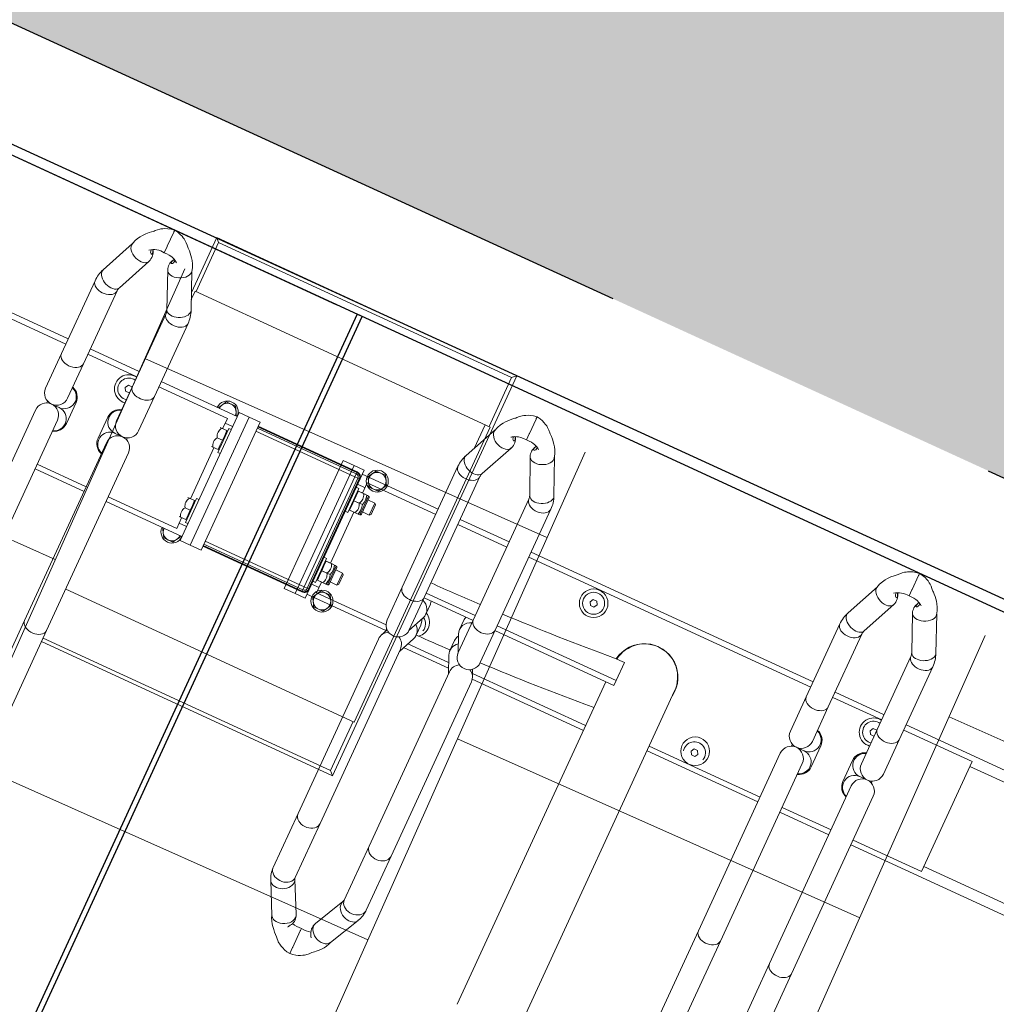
# Model space of a CAD drawing. Header units: metres. Extents: x 134157 to 138734, y 451157 to 455772.
# Tile 876 of 1056: x 136724.301 to 136725.188, y 454288.293 to 454289.187. Entities that reach past the tile are written whole.
import ezdxf

# ---------------------------------------------------------------- set-up
doc = ezdxf.new("R2010")
doc.units = ezdxf.units.M
doc.linetypes.add('HIDDEN__G5', pattern=[1.125, 0.75, -0.375])
doc.layers.add('-DR-alg-hulplijnen', color=210, linetype='Continuous', plot=False)
doc.layers.add('-DR-alg-hulplijnen kantverharding asflast nieuwe fietsstraat', color=7, linetype='Continuous', true_color=0xff9429, plot=False)
doc.layers.add('-DR-nw-gr-arc-beplanting grote vakken', color=7, linetype='Continuous', true_color=0xabceb2)
doc.layers.add('-DR-nw-gr-arc-gras', color=7, linetype='Continuous', true_color=0xb5d5a4)
for name, color, linetype in [('-DR-nw-inr-fietsparkeren Tulip Traverse', 2, 'Continuous'), ('-DR-nw-vh-band 10x20 ob', 2, 'HIDDEN__G5'), ('-DR-nw-vh-kantverharding', 3, 'Continuous'), ('VELOPA-FIG15', 1, 'Continuous'), ('VELOPA-FIG25', 1, 'Continuous')]:
    doc.layers.add(name, color=color, linetype=linetype)
doc.layers.add('-DR-nw-vh-arc-asfalt fietsstraat rood', color=7, linetype='Continuous', lineweight=9, true_color=0xdfbfc7)
doc.layers.add('-DR-nw-vh-arc-tegels 300x300x45', color=253, linetype='Continuous', lineweight=9)
doc.styles.add('2-5TXT', font='arial.ttf')
doc.dimstyles.new('VELOPA-drukwerk', dxfattribs={"dimscale": 0, "dimtxt": 2.5, "dimasz": 2, "dimexe": 1, "dimexo": 1, "dimgap": 1, "dimtad": 1, "dimdec": 0, "dimdsep": 46, "dimtxsty": '2-5TXT', "dimcen": 8, "dimadec": 1, "dimazin": 0, "dimtfac": 1, "dimtdec": 0, "dimtmove": 0, "dimatfit": 3, "dimfxl": 1, "dimtolj": 1, "dimtzin": 0, "dimarcsym": 0})
pattern_1 = [(115.335625, (136419.71802, 453326.2367), (-0.223681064, -0.105903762), [0.06, -0.187485]), (205.335625, (136419.71802, 453326.2367), (0.105903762, -0.223681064), [0.06, -0.187485])]

# ---------------------------------------------------------------- blocks, each defined once
blk = doc.blocks.new('*D2327')
at = {"layer": '-DR-alg-hulplijnen', "color": 0, "lineweight": -2, "ltscale": 4, "transparency": 16777216}
for p, q in [((-20.72, 190.01), (-463.57, 190.01)), ((-442.85, 148.58), (-442.85, -3393.55)), ((-20.72, -3434.99), (-463.57, -3434.99))]:
    blk.add_line(p, q, dxfattribs=at)
at = {"layer": '-DR-alg-hulplijnen', "color": 0, "ltscale": 4, "transparency": 16777216}
for points in [[(-449.76, 148.58), (-435.95, 148.58), (-442.85, 190.01)], [(-449.76, -3393.55), (-435.95, -3393.55), (-442.85, -3434.99)]]:
    blk.add_solid(points, dxfattribs=at)
at = {"layer": 'Defpoints', "color": 0, "ltscale": 4, "transparency": 16777216}
for p in [(0, 190.01), (-442.85, -3434.99), (0, -3434.99)]:
    blk.add_point(p, dxfattribs=at)
at = {"layer": '-DR-alg-hulplijnen', "color": 0, "ltscale": 4, "transparency": 16777216, "insert": (-490.03, -1622.49), "char_height": 51.792, "attachment_point": 5, "rotation": 90, "style": '2-5TXT'}
blk.add_mtext('\\A1;3625', dxfattribs=at)
blk = doc.blocks.new('Tulip Traverse voetplaat eenzijdig')
at = {"layer": '-DR-alg-hulplijnen', "ltscale": 30}
blk.add_lwpolyline([(3000, -1734.99), (3000, 190.01), (0, 190.01), (0, -1734.99)], close=True, dxfattribs=at)
at = {"layer": 'VELOPA-FIG15', "color": 252, "linetype": 'Continuous', "lineweight": 9}
for p, q in [((55, 64), (55, -64)), ((2945, -64), (2945, 64)), ((2956, 55), (3055, 55)), ((3055, 60), (3055, 59.33)), ((3055, 58), (3055, 59.33)), ((3055, 55), (3055, 58)), ((3055, 55), (3055, -55)), ((3058, 55), (3055, 55)), ((3059.33, 55), (3058, 55)), ((3060, 55), (3059.33, 55)), ((72.5, 50), (65, 50)), ((822.5, 50), (677.5, 50)), ((2935, 50), (2927.5, 50)), ((3073.5, 25.63), (3073.5, 44.37)), ((3073.5, -44.37), (3073.5, -25.63)), ((72.5, -50), (65, -50)), ((822.5, -50), (677.5, -50)), ((2935, -50), (2927.5, -50)), ((3055, -55), (2956, -55)), ((3055, -55), (3058, -55)), ((3055, -55), (3055, -58)), ((3055, -58), (3055, -59.33)), ((3055, -59.33), (3055, -60)), ((3059.33, -55), (3058, -55)), ((3060, -55), (3059.33, -55))]:
    blk.add_line(p, q, dxfattribs=at)
at = {"layer": 'VELOPA-FIG15', "color": 252, "linetype": 'Continuous', "lineweight": 9, "flags": 128}
for points in [[(538.74, 121.47), (538.43, 120.9), (537.62, 119.93), (536.52, 119.16), (535.17, 118.6), (533.6, 118.28), (531.88, 118.2), (530.05, 118.36), (528.18, 118.77), (526.33, 119.4), (524.54, 120.24), (522.89, 121.27), (521.43, 122.44), (520.2, 123.72), (519.24, 125.06), (518.58, 126.44), (518.24, 127.8), (518.24, 129.09), (518.57, 130.25)], [(586.27, 121.47), (586.57, 120.9), (587.38, 119.93), (588.48, 119.16), (589.84, 118.6), (591.4, 118.28), (593.12, 118.2), (594.95, 118.36), (596.82, 118.77), (598.68, 119.4), (600.46, 120.24), (602.11, 121.27), (603.57, 122.44), (604.8, 123.72), (605.77, 125.06), (606.42, 126.44), (606.76, 127.8), (606.76, 129.09), (606.44, 130.25)], [(2788.74, 121.47), (2788.43, 120.9), (2787.62, 119.93), (2786.52, 119.16), (2785.17, 118.6), (2783.6, 118.28), (2781.88, 118.2), (2780.05, 118.36), (2778.18, 118.77), (2776.33, 119.4), (2774.54, 120.24), (2772.89, 121.27), (2771.43, 122.44), (2770.2, 123.72), (2769.24, 125.06), (2768.58, 126.44), (2768.24, 127.8), (2768.24, 129.09), (2768.57, 130.25)], [(2836.27, 121.47), (2836.57, 120.9), (2837.38, 119.93), (2838.48, 119.16), (2839.84, 118.6), (2841.4, 118.28), (2843.12, 118.2), (2844.95, 118.36), (2846.82, 118.77), (2848.68, 119.4), (2850.46, 120.24), (2852.11, 121.27), (2853.57, 122.44), (2854.8, 123.72), (2855.77, 125.06), (2856.42, 126.44), (2856.76, 127.8), (2856.76, 129.09), (2856.44, 130.25)], [(538, 118.08), (537.82, 116.79), (537.3, 115.55), (536.44, 114.38), (535.28, 113.33), (533.86, 112.44), (532.21, 111.73), (530.4, 111.22), (528.48, 110.93), (526.51, 110.87), (524.55, 111.05), (522.68, 111.45), (520.94, 112.06), (519.4, 112.87), (518.1, 113.84), (517.09, 114.95), (516.4, 116.16), (516.05, 117.44), (516, 118.09)], [(587, 118.08), (587.18, 116.79), (587.7, 115.55), (588.56, 114.38), (589.72, 113.33), (591.14, 112.44), (592.79, 111.73), (594.6, 111.22), (596.52, 110.93), (598.49, 110.87), (600.45, 111.05), (602.32, 111.45), (604.06, 112.06), (605.6, 112.87), (606.9, 113.84), (607.91, 114.95), (608.6, 116.16), (608.96, 117.44), (609, 118.09)], [(2788, 118.08), (2787.82, 116.79), (2787.3, 115.55), (2786.44, 114.38), (2785.28, 113.33), (2783.86, 112.44), (2782.21, 111.73), (2780.4, 111.22), (2778.48, 110.93), (2776.51, 110.87), (2774.55, 111.05), (2772.68, 111.45), (2770.94, 112.06), (2769.4, 112.87), (2768.1, 113.84), (2767.09, 114.95), (2766.4, 116.16), (2766.05, 117.44), (2766, 118.09)], [(2837, 118.08), (2837.18, 116.79), (2837.7, 115.55), (2838.56, 114.38), (2839.72, 113.33), (2841.14, 112.44), (2842.79, 111.73), (2844.6, 111.22), (2846.52, 110.93), (2848.49, 110.87), (2850.45, 111.05), (2852.32, 111.45), (2854.06, 112.06), (2855.6, 112.87), (2856.9, 113.84), (2857.91, 114.95), (2858.6, 116.16), (2858.96, 117.44), (2859, 118.09)], [(163.7, 106.03), (163.43, 105.53), (162.62, 104.53), (161.52, 103.72), (160.17, 103.12), (158.6, 102.77), (156.88, 102.66), (155.05, 102.81), (153.18, 103.21), (151.33, 103.83), (149.54, 104.68), (147.89, 105.71), (146.43, 106.89), (145.2, 108.2), (144.24, 109.57), (143.58, 110.98), (143.24, 112.37), (143.24, 113.7), (143.58, 114.93), (143.6, 114.99)], [(211.3, 106.03), (211.57, 105.53), (212.38, 104.53), (213.48, 103.72), (214.84, 103.12), (216.4, 102.77), (218.12, 102.66), (219.95, 102.81), (221.82, 103.21), (223.68, 103.83), (225.46, 104.68), (227.11, 105.71), (228.57, 106.89), (229.8, 108.2), (230.77, 109.57), (231.42, 110.98), (231.76, 112.37), (231.76, 113.7), (231.42, 114.93), (231.4, 114.99)], [(163, 102.91), (162.82, 101.58), (162.3, 100.3), (161.44, 99.1), (160.28, 98.02), (158.86, 97.1), (157.21, 96.37), (155.4, 95.85), (153.48, 95.55), (151.51, 95.49), (149.55, 95.67), (147.68, 96.08), (145.94, 96.71), (144.4, 97.54), (143.1, 98.54), (142.09, 99.69), (141.4, 100.93), (141.05, 102.24), (141, 102.91)], [(212, 102.91), (212.18, 101.58), (212.7, 100.3), (213.56, 99.1), (214.72, 98.02), (216.14, 97.1), (217.79, 96.37), (219.6, 95.85), (221.52, 95.55), (223.49, 95.49), (225.45, 95.67), (227.32, 96.08), (229.06, 96.71), (230.6, 97.54), (231.9, 98.54), (232.91, 99.69), (233.6, 100.93), (233.96, 102.24), (234, 102.91)], [(538, 45.14), (537.82, 43.86), (537.3, 42.61), (536.44, 41.44), (535.28, 40.4), (533.86, 39.5), (532.21, 38.79), (530.4, 38.28), (528.48, 37.99), (526.51, 37.93), (524.55, 38.11), (522.68, 38.51), (520.94, 39.12), (519.4, 39.93), (518.1, 40.9), (517.09, 42.01), (516.4, 43.22), (516.05, 44.5), (516, 45.14)], [(587, 45.14), (587.18, 43.86), (587.7, 42.61), (588.56, 41.44), (589.72, 40.4), (591.14, 39.5), (592.79, 38.79), (594.6, 38.28), (596.52, 37.99), (598.49, 37.93), (600.45, 38.11), (602.32, 38.51), (604.06, 39.12), (605.6, 39.93), (606.9, 40.9), (607.91, 42.01), (608.6, 43.22), (608.96, 44.5), (609, 45.14)], [(2788, 45.14), (2787.82, 43.86), (2787.3, 42.61), (2786.44, 41.44), (2785.28, 40.4), (2783.86, 39.5), (2782.21, 38.79), (2780.4, 38.28), (2778.48, 37.99), (2776.51, 37.93), (2774.55, 38.11), (2772.68, 38.51), (2770.94, 39.12), (2769.4, 39.93), (2768.1, 40.9), (2767.09, 42.01), (2766.4, 43.22), (2766.05, 44.5), (2766, 45.14)], [(2837, 45.14), (2837.18, 43.86), (2837.7, 42.61), (2838.56, 41.44), (2839.72, 40.4), (2841.14, 39.5), (2842.79, 38.79), (2844.6, 38.28), (2846.52, 37.99), (2848.49, 37.93), (2850.45, 38.11), (2852.32, 38.51), (2854.06, 39.12), (2855.6, 39.93), (2856.9, 40.9), (2857.91, 42.01), (2858.6, 43.22), (2858.96, 44.5), (2859, 45.14)], [(163, -18.1), (162.82, -19.43), (162.3, -20.71), (161.44, -21.91), (160.28, -22.99), (158.86, -23.91), (157.21, -24.64), (155.4, -25.17), (153.48, -25.46), (151.51, -25.52), (149.55, -25.34), (147.68, -24.93), (145.94, -24.3), (144.4, -23.47), (143.1, -22.47), (142.09, -21.33), (141.4, -20.08), (141.05, -18.77), (141, -18.1)], [(212, -18.1), (212.18, -19.43), (212.7, -20.71), (213.56, -21.91), (214.72, -22.99), (216.14, -23.91), (217.79, -24.64), (219.6, -25.17), (221.52, -25.46), (223.49, -25.52), (225.45, -25.34), (227.32, -24.93), (229.06, -24.3), (230.6, -23.47), (231.9, -22.47), (232.91, -21.33), (233.6, -20.08), (233.96, -18.77), (234, -18.1)], [(538, -188.96), (537.82, -190.28), (537.3, -191.55), (536.44, -192.74), (535.28, -193.81), (533.86, -194.72), (532.21, -195.45), (530.4, -195.97), (528.48, -196.26), (526.51, -196.32), (524.55, -196.14), (522.68, -195.73), (520.94, -195.11), (519.4, -194.28), (518.1, -193.29), (517.09, -192.16), (516.4, -190.92), (516.05, -189.62), (516, -188.96)], [(587, -188.96), (587.18, -190.28), (587.7, -191.55), (588.56, -192.74), (589.72, -193.81), (591.14, -194.72), (592.79, -195.45), (594.6, -195.97), (596.52, -196.26), (598.49, -196.32), (600.45, -196.14), (602.32, -195.73), (604.06, -195.11), (605.6, -194.28), (606.9, -193.29), (607.91, -192.16), (608.6, -190.92), (608.96, -189.62), (609, -188.96)], [(2837, -188.96), (2837.18, -190.28), (2837.7, -191.55), (2838.56, -192.74), (2839.72, -193.81), (2841.14, -194.72), (2842.79, -195.45), (2844.6, -195.97), (2846.52, -196.26), (2848.49, -196.32), (2850.45, -196.14), (2852.32, -195.73), (2854.06, -195.11), (2855.6, -194.28), (2856.9, -193.29), (2857.91, -192.16), (2858.6, -190.92), (2858.96, -189.62), (2859, -188.96)], [(163, -244.2), (162.82, -245.69), (162.3, -247.14), (161.44, -248.49), (160.28, -249.7), (158.86, -250.73), (157.21, -251.56), (155.4, -252.15), (153.48, -252.48), (151.51, -252.55), (149.55, -252.35), (147.68, -251.89), (145.94, -251.17), (144.4, -250.24), (143.1, -249.11), (142.09, -247.82), (141.4, -246.42), (141.05, -244.95), (141, -244.2)], [(212, -244.2), (212.18, -245.69), (212.7, -247.14), (213.56, -248.49), (214.72, -249.7), (216.14, -250.73), (217.79, -251.56), (219.6, -252.15), (221.52, -252.48), (223.49, -252.55), (225.45, -252.35), (227.32, -251.89), (229.06, -251.17), (230.6, -250.24), (231.9, -249.11), (232.91, -247.82), (233.6, -246.42), (233.96, -244.95), (234, -244.2)], [(163, -298.22), (162.82, -299.71), (162.3, -301.16), (161.44, -302.51), (160.28, -303.72), (158.86, -304.75), (157.21, -305.58), (155.4, -306.17), (153.48, -306.5), (151.51, -306.57), (149.55, -306.37), (147.68, -305.91), (145.94, -305.2), (144.4, -304.26), (143.1, -303.13), (142.09, -301.85), (141.4, -300.44), (141.05, -298.97), (141, -298.22)], [(164.1, -302.68), (163.93, -304.21), (163.43, -305.76), (162.62, -307.29), (161.52, -308.73), (160.17, -310.06), (158.6, -311.22), (156.88, -312.18), (155.05, -312.9), (153.18, -313.37), (151.33, -313.56), (149.54, -313.48), (147.89, -313.12), (146.43, -312.5), (145.2, -311.64), (144.24, -310.55), (143.83, -309.88)], [(163.47, -299.95), (163.93, -301.23), (164.1, -302.68)], [(211.53, -299.95), (211.07, -301.23), (210.9, -302.68)], [(210.9, -302.68), (211.07, -304.21), (211.57, -305.76), (212.38, -307.29), (213.48, -308.73), (214.84, -310.06), (216.4, -311.22), (218.12, -312.18), (219.95, -312.9), (221.82, -313.37), (223.68, -313.56), (225.46, -313.48), (227.11, -313.12), (228.57, -312.5), (229.8, -311.64), (230.77, -310.55), (231.17, -309.88)], [(212, -298.22), (212.18, -299.71), (212.7, -301.16), (213.56, -302.51), (214.72, -303.72), (216.14, -304.75), (217.79, -305.58), (219.6, -306.17), (221.52, -306.5), (223.49, -306.57), (225.45, -306.37), (227.32, -305.91), (229.06, -305.2), (230.6, -304.26), (231.9, -303.13), (232.91, -301.85), (233.6, -300.44), (233.96, -298.97), (234, -298.22)]]:
    blk.add_lwpolyline(points, dxfattribs=at)
at = {"layer": 'VELOPA-FIG25', "color": 252, "linetype": 'Continuous', "lineweight": 9}
for p, q in [((2850, 200), (2850, 145.03)), ((2853.49, 196.51), (2850, 200)), ((3150, 200), (2850, 200)), ((3146.51, 196.51), (3150, 200)), ((3150, -200), (3150, 200)), ((562.5, 188.41), (562.5, 190)), ((562.5, 188.03), (562.5, 188.41)), ((562.5, 173.95), (562.5, 188.03)), ((2812.5, 188.41), (2812.5, 190)), ((2812.5, 188.03), (2812.5, 188.41)), ((2812.5, 173.95), (2812.5, 188.03)), ((2853.49, 196.51), (2853.49, 147.5)), ((3146.51, 196.51), (2853.49, 196.51)), ((3146.51, 147.5), (3146.51, 196.51)), ((187.5, 172.03), (187.5, 173.68)), ((187.5, 171.64), (187.5, 172.03)), ((187.5, 157.16), (187.5, 171.64)), ((562.5, 173.95), (562.5, 173.7)), ((562.5, 173.7), (562.5, 167.46)), ((2812.5, 173.95), (2812.5, 173.7)), ((2812.5, 173.7), (2812.5, 167.46)), ((532.85, 163.04), (518.57, 130.25)), ((606.44, 130.25), (592.15, 163.04)), ((2782.85, 163.04), (2768.57, 130.25)), ((2856.44, 130.25), (2842.15, 163.04)), ((187.5, 157.16), (187.5, 156.89)), ((187.5, 156.89), (187.5, 150.69)), ((538.74, 121.47), (553.09, 154.41)), ((571.92, 154.41), (586.27, 121.47)), ((2788.74, 121.47), (2803.09, 154.41)), ((2821.92, 154.41), (2836.27, 121.47)), ((157.89, 147.05), (143.6, 114.99)), ((147.5, 123.73), (147.5, 147.5)), ((231.4, 114.99), (217.11, 147.05)), ((2852.5, 147.5), (2852.5, 139.29)), ((3147.5, 147.5), (2852.5, 147.5)), ((3147.5, -147.5), (3147.5, 147.5)), ((163.7, 106.03), (178.05, 138.23)), ((196.95, 138.23), (211.3, 106.03)), ((516, 118.08), (516, 45.14)), ((538, 45.14), (538, 118.08)), ((587, 118.08), (587, 45.14)), ((609, 45.14), (609, 118.08)), ((2766, 118.08), (2766, 45.14)), ((2788, 45.14), (2788, 118.08)), ((2837, 118.08), (2837, 45.14)), ((2859, 45.14), (2859, 118.08)), ((141, 102.91), (141, -18.1)), ((163, -18.1), (163, 102.91)), ((212, 102.91), (212, -18.1)), ((234, -18.1), (234, 102.91)), ((44, 64), (44, -64)), ((55, 64), (44, 64)), ((65, 64), (55, 64)), ((65, 64), (65, -64)), ((2929.62, 68), (2920.38, 68)), ((2935, -64), (2935, 64)), ((2935, 64), (2945, 64)), ((2945, 64), (2956, 64)), ((2956, -64), (2956, 64)), ((3079.62, 68), (3070.38, 68)), ((141, 60), (65, 60)), ((141, 54.75), (72.5, 54.75)), ((72.5, 54.75), (72.5, 44.5)), ((212, 60), (163, 60)), ((212, 54.75), (163, 54.75)), ((516, 60), (234, 60)), ((516, 54.75), (234, 54.75)), ((587, 60), (538, 60)), ((587, 54.75), (538, 54.75)), ((891, 60), (609, 60)), ((677.5, 54.75), (609, 54.75)), ((677.5, -55.25), (677.5, 54.75)), ((2766, 60), (2484, 60)), ((2766, 54.75), (2484, 54.75)), ((2837, 60), (2788, 60)), ((2837, 54.75), (2788, 54.75)), ((2935, 60), (2859, 60)), ((2927.5, 54.75), (2859, 54.75)), ((2927.5, 44.5), (2927.5, 54.75)), ((3055, 60), (2956, 60)), ((3055, 59.33), (2956, 59.33)), ((3055, 58), (2956, 58)), ((3058, -55), (3058, 55)), ((3059.33, -55), (3059.33, 55)), ((3060, 55), (3060, -55)), ((67.5, 47), (65, 47)), ((67.5, 47), (67.5, 23)), ((516, 45.14), (516, 10.75)), ((538, 10.75), (538, 45.14)), ((587, 45.14), (587, 10.75)), ((609, 10.75), (609, 45.14)), ((2766, 45.14), (2766, 10.75)), ((2788, 10.75), (2788, 45.14)), ((2837, 45.14), (2837, 10.75)), ((2859, 10.75), (2859, 45.14)), ((2935, 47), (2932.5, 47)), ((2932.5, 23), (2932.5, 47)), ((3062.5, 47), (3060, 47)), ((3062.5, 47), (3062.5, 23)), ((3070.38, 52), (3079.62, 52)), ((68.25, 44.5), (67.5, 44.5)), ((68.25, 44.5), (73.5, 44.5)), ((68.25, 39.75), (68.25, 44.5)), ((68.25, 35), (68.25, 39.75)), ((73.5, 44.5), (74.97, 44.5)), ((75, 44.47), (74.97, 44.5)), ((301.54, 41.5), (303.27, 44.5)), ((303.27, 38.5), (301.54, 41.5)), ((303.27, 44.5), (306.73, 44.5)), ((306.73, 38.5), (303.27, 38.5)), ((306.73, 44.5), (308.46, 41.5)), ((308.46, 41.5), (306.73, 38.5)), ((581.54, 41.5), (583.27, 44.5)), ((583.27, 38.5), (581.54, 41.5)), ((583.27, 44.5), (586.73, 44.5)), ((586.73, 38.5), (583.27, 38.5)), ((586.73, 44.5), (587, 44.03)), ((587, 38.97), (586.73, 38.5)), ((2831.54, 41.5), (2833.27, 44.5)), ((2833.27, 38.5), (2831.54, 41.5)), ((2833.27, 44.5), (2836.73, 44.5)), ((2836.73, 38.5), (2833.27, 38.5)), ((2836.73, 44.5), (2837, 44.03)), ((2837, 38.97), (2836.73, 38.5)), ((2925.03, 44.5), (2925, 44.47)), ((2926.5, 44.5), (2925.05, 44.5)), ((2931.75, 44.5), (2926.5, 44.5)), ((2932.5, 44.5), (2931.75, 44.5)), ((2931.75, 44.5), (2931.75, 39.75)), ((2931.75, 39.75), (2931.75, 35)), ((3062.52, 44.5), (3062.5, 44.47)), ((3063, 41), (3062.5, 41)), ((3063.25, 44.5), (3062.53, 44.5)), ((3071.75, 44.5), (3063.25, 44.5)), ((3071.75, 44.5), (3072.48, 44.5)), ((3072.5, 44.47), (3072.48, 44.5)), ((3073.5, 44.37), (3072.5, 44.37)), ((3074.5, 26.63), (3074.5, 43.37)), ((3081.25, 41), (3074.5, 41)), ((3082.5, 39.75), (3081.25, 41)), ((3081.25, 29), (3081.25, 41)), ((3082.5, 30.25), (3082.5, 39.75)), ((68.25, 35), (73.5, 35)), ((68.25, 30.25), (68.25, 35)), ((68.25, 25.5), (68.25, 30.25)), ((2926.5, 35), (2931.75, 35)), ((2931.75, 35), (2931.75, 30.25)), ((2931.75, 30.25), (2931.75, 25.5)), ((3062.5, 29), (3063, 29)), ((3071.75, 35), (3063.25, 35)), ((3074.5, 29), (3081.25, 29)), ((3081.25, 29), (3082.5, 30.25)), ((65, 23), (67.5, 23)), ((67.5, 25.5), (68.25, 25.5)), ((68.25, 25.5), (73.5, 25.5)), ((72.5, 25.5), (72.5, -25.5)), ((73.5, 25.5), (74.97, 25.5)), ((2925, 25.53), (2925.03, 25.5)), ((2925.05, 25.5), (2926.5, 25.5)), ((2931.75, 25.5), (2926.5, 25.5)), ((2927.5, -25.5), (2927.5, 25.5)), ((2931.75, 25.5), (2932.5, 25.5)), ((2932.5, 23), (2935, 23)), ((3060, 23), (3062.5, 23)), ((3062.5, 25.53), (3062.52, 25.5)), ((3063.25, 25.5), (3062.52, 25.5)), ((3071.75, 25.5), (3063.25, 25.5)), ((3071.75, 25.5), (3072.47, 25.5)), ((3072.48, 25.5), (3072.5, 25.53)), ((3072.5, 25.63), (3073.5, 25.63)), ((546.65, -10.75), (546.65, 10.25)), ((578.35, 10.25), (578.35, -10.75)), ((2796.65, -10.75), (2796.65, 10.25)), ((2828.35, 10.25), (2828.35, -10.75)), ((343, 4.24), (353, 4.24)), ((353, -13.71), (353, 4.24)), ((522.65, 0.65), (522.65, -1.15)), ((602.35, -1.15), (602.35, 0.65)), ((2772.65, 0.65), (2772.65, -1.15)), ((2852.35, -1.15), (2852.35, 0.65)), ((405.15, -341.15), (405.15, -0.08)), ((527, -0.25), (534.52, -0.25)), ((534.69, -0.25), (534.52, -0.25)), ((590.49, -0.25), (590.31, -0.25)), ((590.49, -0.25), (598, -0.25)), ((2777, -0.25), (2784.52, -0.25)), ((2784.69, -0.25), (2784.52, -0.25)), ((2840.49, -0.25), (2840.31, -0.25)), ((2840.49, -0.25), (2848, -0.25)), ((163, -13.71), (212, -13.71)), ((234, -13.71), (353, -13.71)), ((353, -13.71), (353, -18.58)), ((516, -11.25), (516, -188.96)), ((538, -188.96), (538, -11.25)), ((587, -11.25), (587, -188.96)), ((609, -188.96), (609, -11.25)), ((2766, -11.25), (2766, -188.96)), ((2788, -188.96), (2788, -11.25)), ((2837, -11.25), (2837, -188.96)), ((2859, -188.96), (2859, -11.25)), ((67.5, -23), (65, -23)), ((67.5, -23), (67.5, -47)), ((68.25, -25.5), (67.5, -25.5)), ((68.25, -25.5), (73.5, -25.5)), ((68.25, -30.25), (68.25, -25.5)), ((73.5, -25.5), (74.97, -25.5)), ((75, -25.53), (74.97, -25.5)), ((141, -18.1), (141, -50.59)), ((163, -50.59), (163, -18.1)), ((163, -18.58), (212, -18.58)), ((170.66, -31.26), (170.66, -21.19)), ((204.35, -21.19), (204.35, -31.26)), ((212, -18.1), (212, -50.59)), ((234, -50.59), (234, -18.1)), ((234, -18.58), (353, -18.58)), ((344.85, -18.58), (344.85, -341.13)), ((2925.03, -25.5), (2925, -25.53)), ((2926.5, -25.5), (2925.05, -25.5)), ((2931.75, -25.5), (2926.5, -25.5)), ((2932.5, -25.5), (2931.75, -25.5)), ((2931.75, -25.5), (2931.75, -30.25)), ((2935, -23), (2932.5, -23)), ((2932.5, -47), (2932.5, -23)), ((3062.5, -23), (3060, -23)), ((3062.5, -23), (3062.5, -47)), ((3062.52, -25.5), (3062.5, -25.53)), ((3063.25, -25.5), (3062.53, -25.5)), ((3071.75, -25.5), (3063.25, -25.5)), ((3071.75, -25.5), (3072.48, -25.5)), ((3072.5, -25.53), (3072.48, -25.5)), ((3073.5, -25.63), (3072.5, -25.63)), ((3074.5, -43.37), (3074.5, -26.63)), ((68.25, -35), (68.25, -30.25)), ((68.25, -35), (73.5, -35)), ((68.25, -39.75), (68.25, -35)), ((162.99, -51.17), (169.78, -35.49)), ((205.22, -35.49), (212.02, -51.17)), ((2926.5, -35), (2931.75, -35)), ((2931.75, -30.25), (2931.75, -35)), ((2931.75, -35), (2931.75, -39.75)), ((3063, -29), (3062.5, -29)), ((3071.75, -35), (3063.25, -35)), ((3081.25, -29), (3074.5, -29)), ((3082.5, -30.25), (3081.25, -29)), ((3081.25, -41), (3081.25, -29)), ((3082.5, -39.75), (3082.5, -30.25)), ((67.5, -44.5), (68.25, -44.5)), ((68.25, -44.5), (68.25, -39.75)), ((68.25, -44.5), (73.5, -44.5)), ((72.5, -44.5), (72.5, -55.25)), ((73.5, -44.5), (74.97, -44.5)), ((170.66, -52.19), (170.66, -42.12)), ((204.35, -42.12), (204.35, -52.19)), ((344.85, -44.48), (343, -44.48)), ((441.54, -43.5), (443.27, -40.5)), ((443.27, -46.5), (441.54, -43.5)), ((443.27, -40.5), (446.73, -40.5)), ((446.73, -40.5), (448.46, -43.5)), ((448.46, -43.5), (446.73, -46.5)), ((2925, -44.47), (2925.03, -44.5)), ((2925.05, -44.5), (2926.5, -44.5)), ((2931.75, -44.5), (2926.5, -44.5)), ((2927.5, -55.25), (2927.5, -44.5)), ((2931.75, -39.75), (2931.75, -44.5)), ((2931.75, -44.5), (2932.5, -44.5)), ((3062.5, -41), (3063, -41)), ((3062.5, -44.47), (3062.52, -44.5)), ((3063.25, -44.5), (3062.52, -44.5)), ((3071.75, -44.5), (3063.25, -44.5)), ((3071.75, -44.5), (3072.47, -44.5)), ((3072.48, -44.5), (3072.5, -44.47)), ((3072.5, -44.37), (3073.5, -44.37)), ((3074.5, -41), (3081.25, -41)), ((3081.25, -41), (3082.5, -39.75)), ((65, -47), (67.5, -47)), ((446.73, -46.5), (443.27, -46.5)), ((2932.5, -47), (2935, -47)), ((3060, -47), (3062.5, -47)), ((3079.62, -52), (3070.38, -52)), ((144.01, -60), (65, -60)), ((72.5, -55.25), (142.04, -55.25)), ((144.79, -58.9), (141.88, -65.62)), ((163, -72.07), (169.78, -56.43)), ((207.83, -62.43), (167.18, -62.43)), ((205.22, -56.43), (212, -72.07)), ((233.12, -65.62), (230.21, -58.9)), ((344.85, -62.43), (231.74, -62.43)), ((405.15, -55.25), (516, -55.25)), ((516, -60), (405.15, -60)), ((538, -55.25), (587, -55.25)), ((587, -60), (538, -60)), ((609, -55.25), (677.5, -55.25)), ((894.01, -60), (609, -60)), ((2788, -55.25), (2837, -55.25)), ((2837, -60), (2788, -60)), ((2859, -55.25), (2927.5, -55.25)), ((2935, -60), (2859, -60)), ((3055, -58), (2956, -58)), ((2956, -59.33), (3055, -59.33)), ((3055, -60), (2956, -60)), ((55, -64), (44, -64)), ((65, -64), (55, -64)), ((141, -69.86), (141, -244.2)), ((163, -244.2), (163, -69.86)), ((209.94, -67.31), (165.06, -67.31)), ((212, -69.86), (212, -244.2)), ((344.85, -67.31), (233.69, -67.31)), ((234, -244.2), (234, -69.86)), ((2920.38, -68), (2929.62, -68)), ((2935, -64), (2945, -64)), ((2945, -64), (2956, -64)), ((3070.38, -68), (3079.62, -68)), ((2859, -147.5), (3147.5, -147.5)), ((3146.51, -196.51), (3146.51, -147.5)), ((516, -188.96), (516, -296.74)), ((538, -296.74), (538, -188.96)), ((587, -188.96), (587, -296.74)), ((609, -296.74), (609, -188.96)), ((2837, -188.96), (2837, -296.74)), ((2859, -296.74), (2859, -188.96)), ((2859, -196.51), (3146.51, -196.51)), ((3146.51, -196.51), (3150, -200)), ((2859, -200), (3150, -200)), ((141, -244.2), (141, -298.22)), ((163, -298.22), (163, -244.2)), ((212, -244.2), (212, -298.22)), ((234, -298.22), (234, -244.2)), ((177.82, -328.32), (163.47, -299.95)), ((211.53, -299.95), (197.19, -328.32)), ((143.84, -309.88), (158.19, -338.25)), ((216.82, -338.25), (231.17, -309.88)), ((178.07, -329.03), (177.86, -328.4)), ((197.14, -328.4), (196.91, -329.09)), ((187.5, -339.92), (187.5, -337.88)), ((187.5, -339.92), (187.5, -340.34)), ((187.5, -356.65), (187.5, -340.34)), ((187.5, -356.96), (187.5, -356.65)), ((187.5, -363), (187.5, -356.96))]:
    blk.add_line(p, q, dxfattribs=at)
at = {"layer": 'VELOPA-FIG25', "color": 252, "linetype": 'Continuous', "lineweight": 9, "flags": 128}
for points in [[(562.5, 190.01), (559.08, 189.47), (556.31, 188.67), (553.79, 187.64), (552.06, 186.73), (551.02, 186.1), (550.46, 185.72), (549.74, 185.21), (548.12, 183.88), (546.54, 182.3), (545.89, 181.54), (545.23, 180.88), (543.9, 179.78), (542.46, 178.46), (540.19, 176.14), (538.02, 173.56), (536.58, 171.55), (535.07, 169.04), (533.67, 165.97), (532.63, 162.28)], [(592.37, 162.28), (591.33, 165.97), (589.93, 169.04), (588.43, 171.55), (586.98, 173.56), (584.06, 176.94), (582.54, 178.46), (581.1, 179.78), (580.43, 180.35), (579.77, 180.88), (579.11, 181.54), (578.46, 182.3), (576.88, 183.88), (575.26, 185.21), (574.19, 185.96), (573.54, 186.37), (572.45, 187.01), (570.85, 187.81), (568.69, 188.67), (565.92, 189.47), (562.5, 190.01)], [(2812.5, 190.01), (2809.08, 189.47), (2806.31, 188.67), (2803.79, 187.64), (2802.06, 186.73), (2801.02, 186.1), (2800.46, 185.72), (2799.74, 185.21), (2798.12, 183.88), (2796.54, 182.3), (2795.89, 181.54), (2795.23, 180.88), (2793.9, 179.78), (2792.46, 178.46), (2790.19, 176.14), (2788.02, 173.56), (2786.58, 171.55), (2785.07, 169.04), (2783.67, 165.97), (2782.63, 162.28)], [(2842.37, 162.28), (2841.33, 165.97), (2839.93, 169.04), (2838.43, 171.55), (2836.98, 173.56), (2834.06, 176.94), (2832.54, 178.46), (2831.1, 179.78), (2830.43, 180.35), (2829.77, 180.88), (2829.11, 181.54), (2828.46, 182.3), (2826.88, 183.88), (2825.26, 185.21), (2824.19, 185.96), (2823.54, 186.37), (2822.45, 187.01), (2820.85, 187.81), (2818.69, 188.67), (2815.92, 189.47), (2812.5, 190.01)], [(187.5, 173.71), (184.25, 173.2), (181.65, 172.49), (179.67, 171.74), (177.61, 170.76), (176.13, 169.9), (174.73, 168.94), (172.78, 167.32), (171.05, 165.54), (170.4, 164.75), (169.72, 164.2), (168.23, 162.9), (166.47, 161.22), (163.25, 157.61), (161.82, 155.68), (160.27, 153.2), (158.78, 150.07), (157.64, 146.21)], [(217.36, 146.21), (216.22, 150.07), (214.73, 153.2), (213.18, 155.68), (211.76, 157.61), (208.53, 161.22), (206.78, 162.9), (205.29, 164.2), (204.6, 164.75), (203.95, 165.54), (202.22, 167.32), (200.27, 168.94), (198.87, 169.9), (197.39, 170.76), (195.33, 171.74), (193.35, 172.49), (190.76, 173.2), (187.5, 173.71)], [(532.68, 162.3), (532.55, 161.4), (532.75, 159.94), (533.35, 158.44), (534.31, 156.95), (535.61, 155.53), (537.2, 154.24), (539, 153.13), (540.96, 152.23), (543, 151.59), (545.04, 151.22), (547, 151.14), (548.81, 151.36), (550.39, 151.87), (551.69, 152.64), (552.66, 153.65), (553.07, 154.48)], [(551.73, 165.75), (552.18, 164.93), (552.69, 163.81), (552.99, 162.73), (553.04, 161.98), (552.89, 161.53), (552.57, 161.34), (552.07, 161.41), (551.46, 161.87), (551.01, 162.62), (550.76, 163.66), (550.69, 164.74), (550.7, 165.2)], [(562.5, 167.44), (565.14, 167.55), (567.39, 167.41), (569.26, 167.11), (570.76, 166.73), (573.08, 165.85), (574.99, 164.77), (575.71, 164.24), (576.11, 163.91), (576.22, 163.85), (576.24, 163.86)], [(592.32, 162.3), (592.45, 161.4), (592.25, 159.94), (591.66, 158.44), (590.69, 156.95), (589.39, 155.53), (587.81, 154.24), (586, 153.13), (584.04, 152.23), (582, 151.59), (579.96, 151.22), (578, 151.14), (576.2, 151.36), (574.61, 151.87), (573.31, 152.64), (572.35, 153.65), (571.94, 154.48)], [(571.96, 162.19), (572.06, 161.63), (572.34, 161.36), (572.78, 161.37), (573.37, 161.7), (573.96, 162.54), (574.24, 163.62), (574.32, 164.7), (574.31, 165.16)], [(2782.68, 162.3), (2782.55, 161.4), (2782.75, 159.94), (2783.35, 158.44), (2784.31, 156.95), (2785.61, 155.53), (2787.2, 154.24), (2789, 153.13), (2790.96, 152.23), (2793, 151.59), (2795.04, 151.22), (2797, 151.14), (2798.81, 151.36), (2800.39, 151.87), (2801.69, 152.64), (2802.66, 153.65), (2803.07, 154.48)], [(2801.73, 165.75), (2802.18, 164.93), (2802.69, 163.81), (2802.99, 162.73), (2803.04, 161.98), (2802.89, 161.53), (2802.57, 161.34), (2802.07, 161.41), (2801.46, 161.87), (2801.01, 162.62), (2800.76, 163.66), (2800.69, 164.74), (2800.7, 165.2)], [(2812.5, 167.44), (2815.14, 167.55), (2817.39, 167.41), (2819.26, 167.11), (2820.76, 166.73), (2823.08, 165.85), (2824.99, 164.77), (2825.71, 164.24), (2826.11, 163.91), (2826.22, 163.85), (2826.24, 163.86)], [(2842.32, 162.3), (2842.45, 161.4), (2842.25, 159.94), (2841.66, 158.44), (2840.69, 156.95), (2839.39, 155.53), (2837.81, 154.24), (2836, 153.13), (2834.04, 152.23), (2832, 151.59), (2829.96, 151.22), (2828, 151.14), (2826.2, 151.36), (2824.61, 151.87), (2823.31, 152.64), (2822.35, 153.65), (2821.94, 154.48)], [(2821.96, 162.19), (2822.06, 161.63), (2822.34, 161.36), (2822.78, 161.37), (2823.37, 161.7), (2823.96, 162.54), (2824.24, 163.62), (2824.32, 164.7), (2824.31, 165.16)], [(157.69, 146.23), (157.55, 145.25), (157.75, 143.75), (158.35, 142.21), (159.31, 140.69), (160.61, 139.25), (162.2, 137.94), (164, 136.82), (165.96, 135.92), (168, 135.28), (170.04, 134.93), (172, 134.88), (173.81, 135.13), (175.39, 135.67), (176.69, 136.48), (177.66, 137.53), (178.03, 138.31)], [(173.55, 147.02), (173.55, 147.02), (173.63, 147.05), (174.02, 147.38), (174.65, 147.87), (175.63, 148.5), (176.76, 149.08), (178.19, 149.67), (179.75, 150.14), (181.8, 150.55), (184.38, 150.77), (187.5, 150.67)], [(176.97, 149.17), (177.18, 148.79), (177.69, 147.67), (177.99, 146.58), (178.04, 145.81), (177.89, 145.33), (177.57, 145.11), (177.07, 145.17), (176.46, 145.59), (176.01, 146.32), (175.76, 147.35), (175.69, 148.42), (175.69, 148.53)], [(187.5, 150.67), (190.15, 150.78), (192.4, 150.65), (194.26, 150.36), (195.76, 150), (198.09, 149.15), (200, 148.11), (200.73, 147.59), (201.15, 147.26), (201.26, 147.19), (201.29, 147.2)], [(196.96, 146.02), (197.06, 145.44), (197.34, 145.15), (197.78, 145.13), (198.37, 145.43), (198.96, 146.25), (199.24, 147.31), (199.32, 148.39), (199.31, 148.49)], [(217.31, 146.23), (217.45, 145.25), (217.25, 143.75), (216.66, 142.21), (215.69, 140.69), (214.39, 139.25), (212.81, 137.94), (211, 136.82), (209.04, 135.92), (207, 135.28), (204.96, 134.93), (203, 134.88), (201.2, 135.13), (199.61, 135.67), (198.31, 136.48), (197.35, 137.53), (196.97, 138.31)], [(2920.38, 68), (2919.42, 66.33), (2918.36, 64.5), (2916.87, 61.92), (2915.76, 60)], [(2934.24, 60), (2933.27, 61.67), (2932.22, 63.5), (2930.73, 66.08), (2929.62, 68)], [(3070.38, 68), (3069.42, 66.33), (3068.36, 64.5), (3066.87, 61.92), (3065.76, 60)], [(3084.24, 60), (3083.27, 61.67), (3082.22, 63.5), (3080.73, 66.08), (3079.62, 68)], [(3065.76, 60), (3066.73, 58.33), (3067.78, 56.5), (3069.27, 53.92), (3070.38, 52)], [(3079.62, 52), (3080.58, 53.67), (3081.64, 55.5), (3083.13, 58.08), (3084.24, 60)], [(3063.25, 44.5), (3062.6, 41.32), (3062.6, 41)], [(3072.38, 41), (3072.38, 41.5), (3071.75, 44.5)], [(3062.62, 29), (3062.62, 28.5), (3063.25, 25.5)], [(3071.75, 25.5), (3072.4, 28.68), (3072.4, 29)], [(170.64, -21.19), (170.66, -21.1), (170.2, -18.58)], [(204.36, -21.19), (204.35, -21.1), (204.8, -18.58)], [(3063.25, -25.5), (3062.6, -28.68), (3062.6, -29)], [(3072.38, -29), (3072.38, -28.5), (3071.75, -25.5)], [(169.15, -36.95), (170.06, -38.62), (170.64, -42.12)], [(205.86, -36.95), (204.94, -38.62), (204.36, -42.12)], [(3062.62, -41), (3062.62, -41.5), (3063.25, -44.5)], [(3071.75, -44.5), (3072.4, -41.32), (3072.4, -41)], [(3070.38, -52), (3069.42, -53.67), (3068.36, -55.5), (3066.87, -58.08), (3065.76, -60)], [(3084.24, -60), (3083.27, -58.33), (3082.22, -56.5), (3080.73, -53.92), (3079.62, -52)], [(144.13, -60.43), (143.88, -59.46), (143.69, -57.8)], [(2915.76, -60), (2916.73, -61.67), (2917.78, -63.5), (2919.27, -66.08), (2920.38, -68)], [(2929.62, -68), (2930.58, -66.33), (2931.64, -64.5), (2933.13, -61.92), (2934.24, -60)], [(3065.76, -60), (3066.73, -61.67), (3067.78, -63.5), (3069.27, -66.08), (3070.38, -68)], [(3079.62, -68), (3080.58, -66.33), (3081.64, -64.5), (3083.13, -61.92), (3084.24, -60)], [(178.45, -331.05), (178.25, -329.46), (177.78, -328.33)], [(196.55, -331.05), (196.75, -329.46), (197.22, -328.33)], [(158.06, -338), (158.83, -340.38), (160.2, -343.08), (161.51, -345.1), (162.56, -346.53), (163.64, -347.84), (165.01, -349.37), (166.7, -351.01), (168.49, -352.59), (169.96, -354.16), (171.28, -355.62), (172.47, -356.75), (173.4, -357.55), (174.25, -358.19), (175.59, -359.09), (177.5, -360.16), (179.37, -361), (181.64, -361.82), (184.35, -362.52), (187.5, -363)], [(158.22, -338.23), (158.35, -338.55), (159.31, -339.79), (160.61, -340.77), (162.2, -341.48), (164, -341.86), (165.96, -341.92), (168, -341.64), (170.04, -341.05), (172, -340.15), (173.81, -339), (175.39, -337.62), (176.69, -336.07), (177.66, -334.42), (178.25, -332.73), (178.45, -331.05)], [(176.9, -339.59), (176.63, -340.06), (176.05, -341.14), (175.76, -341.77), (175.69, -341.97), (175.71, -341.83), (175.76, -341.32), (175.77, -340.6)], [(187.5, -363), (190.42, -362.57), (192.96, -361.94), (195.12, -361.21), (196.92, -360.44), (198.81, -359.45), (200.18, -358.59), (201.15, -357.89), (203.57, -355.77), (205.35, -353.76), (206.23, -352.94), (207.24, -352.04), (208.36, -351), (209.69, -349.68), (211.43, -347.75), (213.5, -345.08), (214.95, -342.81), (216.29, -340.1), (216.97, -337.95)], [(216.78, -338.23), (216.66, -338.55), (215.69, -339.79), (214.39, -340.77), (212.81, -341.48), (211, -341.86), (209.04, -341.92), (207, -341.64), (204.96, -341.05), (203, -340.15), (201.2, -339), (199.61, -337.62), (198.31, -336.07), (197.35, -334.42), (196.75, -332.73), (196.55, -331.05)]]:
    blk.add_lwpolyline(points, dxfattribs=at)
at = {"layer": 'VELOPA-FIG25', "color": 252, "linetype": 'Continuous', "lineweight": 9}
for centre, radius in [((3075, 60), 10), ((3075, 60), 7.99), ((305, 41.5), 13), ((305, 41.5), 10), ((445, -42), 13), ((3075, -60), 10), ((3075, -60), 7.99)]:
    blk.add_circle(centre, radius, dxfattribs=at)
for centre, radius, start, end in [((559.96, 149.07), 18.54, 82.10977, 127.37626), ((541.65, 158.97), 12.31, 338.4965, 33.85947), ((581.56, 158.82), 10.6, 147.19441, 204.33803), ((579.51, 161.42), 7.59, 145.26362, 174.22726), ((2809.96, 149.07), 18.55, 82.11075, 127.37541), ((2791.65, 158.97), 12.31, 338.49922, 33.85675), ((2831.56, 158.82), 10.6, 147.19393, 204.33851), ((2829.51, 161.42), 7.59, 145.25895, 174.23193), ((166.78, 142.88), 12.18, 337.8623, 31.55288), ((206.52, 142.72), 10.57, 146.39034, 204.83926), ((203.74, 145.45), 6.81, 146.88182, 175.2477), ((546.39, 118.03), 30.39, 156.28881, 179.90275), ((578.51, 118.01), 30.49, 0.13652, 23.67138), ((2796.39, 118.03), 30.39, 156.28778, 179.90324), ((2828.51, 118.01), 30.49, 0.13532, 23.67366), ((546.35, 118.04), 8.35, 155.77604, 179.71202), ((578.47, 118), 8.54, 0.54842, 23.96351), ((2796.35, 118.04), 8.35, 155.77666, 179.71333), ((2828.47, 118), 8.53, 0.54381, 23.96619), ((170.59, 102.85), 29.59, 155.78609, 179.8928), ((204.31, 102.83), 29.69, 0.1514, 24.16971), ((170.55, 102.86), 7.55, 155.16678, 179.65118), ((204.26, 102.82), 7.74, 0.65433, 24.52771), ((2925, 60), 10, 0, 180), ((2925, 60), 7.99, 0, 180), ((585, 41.5), 13, 81.14562, 278.85438), ((2835, 41.5), 13, 81.14562, 278.85438), ((3055, 55), 5, 0, 90), ((3055, 55), 4.33, 0, 90), ((3055, 55), 3, 0, 90), ((585, 41.5), 10, 78.45714, 281.54286), ((2835, 41.5), 10, 78.45714, 281.54286), ((66.27, 39.75), 8.65, 326.70919, 33.29081), ((66.27, 39.75), 8.65, 326.70917, 33.29083), ((2933.73, 39.75), 8.65, 146.70919, 213.29081), ((2933.73, 39.75), 8.65, 146.70917, 213.29083), ((3078.43, 39.75), 15.9, 162.623, 197.377), ((3056.57, 39.75), 15.9, 342.623, 17.377), ((3073.5, 43.37), 1, 0, 90), ((66.27, 30.25), 8.65, 326.70917, 33.29083), ((66.27, 30.25), 8.65, 326.70918, 33.29082), ((375, -0.25), 30.5, 351.31164, 171.53221), ((375.04, -0.01), 30.1, 359.76848, 171.87776), ((2933.73, 30.25), 8.65, 146.70917, 213.29083), ((2933.73, 30.25), 8.65, 146.70918, 213.29082), ((3078.43, 30.25), 15.9, 162.623, 197.377), ((3056.57, 30.25), 15.9, 342.623, 17.377), ((534.63, 10.73), 10.98, 269.90379, 72.13853), ((534.65, 10.25), 12, 0, 73.78451), ((590.35, 10.25), 12, 106.20546, 180), ((590.37, 10.73), 10.98, 107.86147, 270.09621), ((2784.63, 10.73), 10.98, 269.90367, 72.13803), ((2784.65, 10.25), 12, 0, 73.78451), ((2840.35, 10.25), 12, 106.20546, 180), ((2840.37, 10.73), 10.98, 107.86197, 270.09633), ((3073.5, 26.63), 1, 270, 0), ((527, 10.75), 11, 180, 0), ((598, 10.75), 11, 180, 0), ((2777, 10.75), 11, 180, 0), ((2848, 10.75), 11, 180, 0), ((151.79, 2374.19), 2377.65, 271.98152, 274.61272), ((143.89, 2582.77), 2586.38, 270.4234, 271.50906), ((527, -11.25), 11, 0, 180), ((534.7, -11.23), 10.98, 287.52408, 90.02738), ((590.31, -11.23), 10.98, 89.97262, 252.47592), ((598, -11.25), 11, 0, 180), ((2777, -11.25), 11, 0, 180), ((2784.7, -11.23), 10.98, 287.52464, 90.02713), ((2840.31, -11.23), 10.98, 89.97254, 252.47569), ((2848, -11.25), 11, 0, 180), ((534.65, -10.75), 12, 286.21549, 0), ((590.35, -10.75), 12, 180, 253.79454), ((2784.65, -10.75), 12, 286.21549, 0), ((2840.35, -10.75), 12, 180, 253.79454), ((66.27, -30.25), 8.65, 326.70918, 33.29082), ((66.27, -30.25), 8.65, 326.70917, 33.29083), ((159.9, -31.22), 10.75, 336.6454, 73.22508), ((215.1, -31.22), 10.75, 106.77492, 203.3546), ((2933.73, -30.25), 8.65, 146.70918, 213.29082), ((2933.73, -30.25), 8.65, 146.70917, 213.29083), ((3078.43, -30.25), 15.9, 162.623, 197.377), ((3056.57, -30.25), 15.9, 342.623, 17.377), ((3073.5, -26.63), 1, 0, 90), ((66.27, -39.75), 8.65, 326.70917, 33.29083), ((66.27, -39.75), 8.65, 326.70919, 33.29081), ((165, -43.5), 10, 344.53399, 60), ((165, -42), 13, 308.52107, 64.20937), ((445, -43.5), 10, 60, 195.46601), ((445, -43.5), 10, 344.53399, 60), ((2933.73, -39.75), 8.65, 146.70917, 213.29083), ((2933.73, -39.75), 8.65, 146.70919, 213.29081), ((3078.43, -39.75), 15.9, 162.623, 197.377), ((3056.57, -39.75), 15.9, 342.623, 17.377), ((160.01, -52.16), 10.64, 336.42392, 53.92349), ((214.99, -52.16), 10.64, 126.07651, 203.57608), ((151.79, 2325.47), 2377.66, 271.98149, 274.61272), ((3073.5, -43.37), 1, 270, 0), ((152, -50.59), 11, 180, 0), ((143.94, 2532.38), 2584.71, 270.59237, 271.33416), ((223, -50.59), 11, 180, 0), ((151.79, -69.89), 10.79, 117.27308, 179.8312), ((152.18, -69.91), 10.82, 0.2889, 62.60682), ((222.82, -69.91), 10.82, 117.39318, 179.7111), ((223.22, -69.89), 10.79, 0.1688, 62.72692), ((2925, -60), 10, 180, 270), ((2925, -60), 7.99, 180, 0), ((2925, -60), 10, 270, 0), ((3055, -55), 4.33, 270, 0), ((3055, -55), 3, 270, 0), ((3055, -55), 5, 270, 0), ((166.85, -298.11), 25.85, 180.23551, 207.08773), ((166.97, -298.08), 3.97, 181.99449, 208.11846), ((208.09, -298.1), 3.91, 331.67481, 358.2049), ((208.25, -298.14), 25.75, 332.85949, 359.81727), ((169.31, -333.46), 9.75, 321.0819, 23.26472), ((208.21, -333.63), 12.17, 160.5636, 222.19632), ((184.6, -315.51), 22.56, 253.70815, 277.3997), ((190.38, -314.63), 23.43, 262.94416, 285.56899)]:
    blk.add_arc(centre, radius, start, end, dxfattribs=at)
at = {"layer": '-DR-alg-hulplijnen', "ltscale": 4}
dim = blk.add_linear_dim(base=(-442.85, -3434.99), p1=(0, 190.01), p2=(0, -3434.99), angle=90, dimstyle='VELOPA-drukwerk', override={"dimscale": 20.716723}, dxfattribs=at)
dim.commit()
dim.dimension.update_dxf_attribs({"geometry": '*D2327', "text_midpoint": (-490.03, -1622.49)})

msp = doc.modelspace()

# ---------------------------------------------------------------- hatches: boundary and pattern name
at = {"layer": '-DR-nw-gr-arc-beplanting grote vakken'}
h = msp.add_hatch(color=256, dxfattribs=at)
h.dxf.hatch_style = 1
h.paths.add_polyline_path([(136723.33198, 454305.78536), (136720.71082, 454299.91382), (136717.34329, 454292.37036), (136716.54837, 454290.58969), (136718.16639, 454289.84676), (136718.98053, 454291.61985), (136725.57092, 454288.59884), (136727.68088, 454287.63165), (136726.88896, 454285.90694), (136729.73001, 454285.90667), (136734.60996, 454300.66772)])
at = {"layer": '-DR-nw-gr-arc-gras', "transparency": 33554687}
h = msp.add_hatch(dxfattribs=at)
h.set_pattern_fill('AGR-BOLLEN', color=256, scale=0.1, pattern_type=2)
h.set_pattern_definition(pattern_1)
edge = h.paths.add_edge_path()
edge.add_arc((-7000776.80952, 3043164.56756), 7592527.99736, 340.056750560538, 340.05722562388)
edge.add_line((136455.78156, 453494.25428), (136455.1236, 453494.49341))
edge.add_arc((380495.22236, 364992.54844), 259592.30355, 160.0666568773, 160.0804453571)
edge.add_line((136433.83229, 453435.76153), (136433.81349, 453435.76834))
edge.add_line((136433.81349, 453435.76834), (136432.1795, 453431.25509))
edge.add_line((136432.1795, 453431.25509), (136432.1983, 453431.24829))
edge.add_line((136432.1983, 453431.24829), (136431.67763, 453429.86961))
edge.add_line((136431.67763, 453429.86961), (136432.33635, 453429.63123))
edge.add_line((136432.33635, 453429.63123), (136434.30927, 453435.07658))
h = msp.add_hatch(dxfattribs=at)
h.set_pattern_fill('AGR-BOLLEN', color=256, scale=0.1, pattern_type=2)
h.set_pattern_definition(pattern_1)
edge = h.paths.add_edge_path()
edge.add_line((136644.27531, 454017.42185), (136643.93507, 454016.48147))
edge.add_line((136643.93507, 454016.48147), (136643.88393, 454016.34032))
edge.add_line((136643.88393, 454016.34032), (136644.54221, 454016.10165))
edge.add_arc((1711333.98314, -116117.42654), 1674723.58177, 160.09567204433, 160.09665735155, ccw=False)
edge.add_line((136654.34695, 454043.18128), (136653.68886, 454043.41989))
edge.add_line((136653.68886, 454043.41989), (136653.6378, 454043.27898))
edge.add_line((136653.6378, 454043.27898), (136653.29754, 454042.33866))
edge.add_line((136653.29754, 454042.33866), (136644.27531, 454017.42185))
at = {"layer": '-DR-nw-vh-arc-asfalt fietsstraat rood', "transparency": 33554687}
h = msp.add_hatch(color=256, dxfattribs=at)
h.dxf.hatch_style = 1
edge = h.paths.add_edge_path()
edge.add_line((136621.11917, 453955.23467), (136699.2196, 454170.9218))
edge.add_arc((132463.74089, 455704.591), 4504.6, 340.09465014, 342.4755034)
edge.add_line((136759.27473, 454348.195), (136783.31614, 454424.33108))
edge.add_line((136783.31614, 454424.33108), (136779.31107, 454425.59576))
edge.add_line((136779.31107, 454425.59576), (136755.26966, 454349.45967))
edge.add_arc((132463.74089, 455704.591), 4500.4, 340.09465014, 342.4755034, ccw=False)
edge.add_line((136695.27052, 454172.35176), (136617.17009, 453956.66463))
edge.add_line((136617.17009, 453956.66463), (136621.11917, 453955.23467))
at = {"layer": '-DR-nw-vh-arc-tegels 300x300x45'}
h = msp.add_hatch(dxfattribs=at)
h.set_pattern_fill('AVH-TEGEL_200X200_HALFST', color=256, scale=2, angle=156, pattern_type=2)
h.set_pattern_definition([(156, (1.8467, -0.8534), (-0.44676551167, -0.0200144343), [0.4, -0.4]), (246, (1.8467, -0.8534), (0.36541818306, -0.16269465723), [])])
h.paths.add_polyline_path([(136726.73159, 454285.80388), (136727.36424, 454287.62614), (136719.19215, 454291.37108), (136718.39687, 454289.63089)])

# ---------------------------------------------------------------- linework, layer by layer
at = {"layer": '-DR-alg-hulplijnen kantverharding asflast nieuwe fietsstraat'}
for points in [[(136782.18724, 454454.7184), (136782.78115, 454444.48829, -0.091214), (136782.11019, 454439.10222), (136779.37216, 454430.43124, 0.080612), (136779.14073, 454428.84622), (136779.16508, 454427.31394, -0.080612), (136778.93365, 454425.72893), (136779.31107, 454425.59576), (136755.26966, 454349.45967, -0.010389), (136695.27052, 454172.35176), (136617.17009, 453956.66463), (136616.79399, 453956.80082, -0.016644), (136615.55749, 453953.71128), (136612.59882, 453946.97744)], [(136782.18724, 454454.7184), (136782.78115, 454444.48829, -0.091214), (136782.11019, 454439.10222), (136779.37216, 454430.43124, 0.080612), (136779.14073, 454428.84622), (136779.16508, 454427.31394, -0.080612), (136778.93365, 454425.72893), (136779.31107, 454425.59576), (136755.26966, 454349.45967, -0.010389), (136695.27052, 454172.35176), (136617.17009, 453956.66463), (136616.79399, 453956.80082, -0.016644), (136615.55749, 453953.71128), (136612.59882, 453946.97744)], [(136795.31862, 454446.89278, -0.11334), (136791.44091, 454440.3456), (136791.3771, 454440.2781, 0.112567), (136788.00515, 454434.52377), (136786.04728, 454428.32344, -0.080612), (136785.3265, 454426.89295), (136784.41836, 454425.64113, 0.080611), (136783.69758, 454424.21064), (136783.31614, 454424.33108), (136759.27473, 454348.195, -0.010389), (136699.2196, 454170.9218), (136621.11917, 453955.23467), (136621.49527, 453955.09848, 0.016644), (136620.46702, 453951.93353), (136618.88984, 453946.46613, -0.016644)], [(136795.31862, 454446.89278, -0.11334), (136791.44091, 454440.3456), (136791.3771, 454440.2781, 0.112567), (136788.00515, 454434.52377), (136786.04728, 454428.32344, -0.080612), (136785.3265, 454426.89295), (136784.41836, 454425.64113, 0.080611), (136783.69758, 454424.21064), (136783.31614, 454424.33108), (136759.27473, 454348.195, -0.010389), (136699.2196, 454170.9218), (136621.11917, 453955.23467), (136621.49527, 453955.09848, 0.016644), (136620.46702, 453951.93353), (136618.88984, 453946.46613, -0.016644)]]:
    msp.add_lwpolyline(points, format="xyb", dxfattribs=at)
at = {"layer": '-DR-nw-vh-band 10x20 ob', "flags": 128}
msp.add_lwpolyline([(136729.73001, 454285.90667), (136732.25517, 454293.52606), (136734.60996, 454300.66772), (136723.33198, 454305.78536), (136716.54837, 454290.58969), (136718.16639, 454289.84676), (136718.98053, 454291.61985), (136727.68088, 454287.63165), (136726.88896, 454285.90694)], dxfattribs=at)
at = {"layer": '-DR-nw-vh-kantverharding'}
for points in [[(136616.79399, 453956.80082), (136617.17009, 453956.66463), (136695.27052, 454172.35176, 0.010389), (136755.26966, 454349.45967), (136779.31107, 454425.59576)], [(136783.89438, 454424.73107, 0.447201), (136784.20092, 454424.05168), (136785.50939, 454423.63845, -0.414203), (136785.70512, 454423.26204), (136774.12732, 454386.59664, -0.414214), (136773.75091, 454386.4009), (136772.41589, 454386.82246, 0.414214), (136771.78854, 454386.49622), (136771.21642, 454384.6844, 0.414214), (136771.54266, 454384.05705), (136772.87768, 454383.63549, -0.414214), (136773.07343, 454383.25908), (136764.80786, 454357.08308, -0.414214), (136764.43145, 454356.88734), (136763.09643, 454357.3089, 0.414214), (136762.46907, 454356.98266), (136759.65617, 454348.07455, -0.010389), (136699.5957, 454170.78561), (136621.49527, 453955.09848, 0.016644), (136620.46702, 453951.93353), (136618.88984, 453946.46613, -0.016644)], [(136621.49527, 453955.09848), (136621.11917, 453955.23467), (136699.2196, 454170.9218, 0.010389), (136759.27473, 454348.195), (136783.31614, 454424.33108)]]:
    msp.add_lwpolyline(points, format="xyb", dxfattribs=at)
msp.add_lwpolyline([(136729.79432, 454285.78666, 0.000875), (136734.73249, 454300.72193), (136723.28168, 454305.918), (136716.41673, 454290.5401), (136718.21554, 454289.71415), (136719.02971, 454291.48731), (136727.54825, 454287.58244), (136726.73159, 454285.80388), (136726.76845, 454285.78696)], format="xyb", close=True, dxfattribs=at)

# ---------------------------------------------------------------- block references
at = {"layer": '-DR-nw-inr-fietsparkeren Tulip Traverse', "xscale": 0.001, "yscale": 0.001, "zscale": 0.001, "rotation": 335.2641229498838}
msp.add_blockref('Tulip Traverse voetplaat eenzijdig', (136721.80807, 454290.00031), dxfattribs=at)
at = {"layer": '-DR-nw-vh-kantverharding', "xscale": 0.001, "yscale": 0.001, "zscale": 0.001, "rotation": 335.2641229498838}
msp.add_blockref('Tulip Traverse voetplaat eenzijdig', (136724.52827, 454288.7471), dxfattribs=at)

doc.saveas('drawing.dxf')
